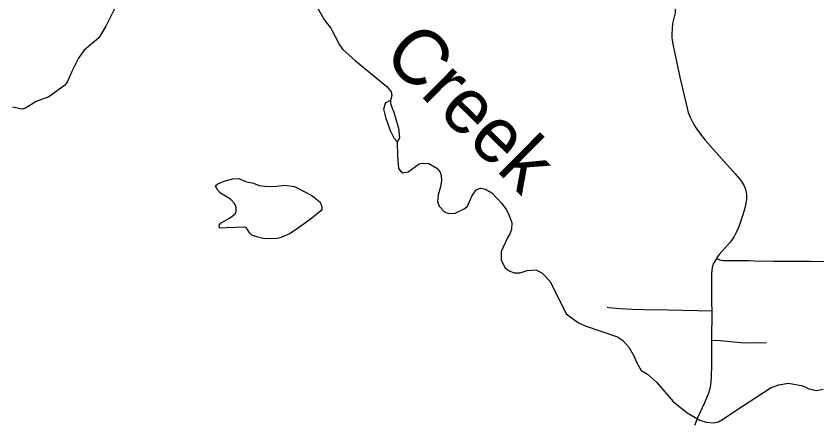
# Model space of a CAD drawing. Extents: x -19 to 366, y -4 to 359.
# Drawn here: x 146.509 to 147.665, y 189.228 to 189.816 of the extents above; entities that cross this region are included whole.
import ezdxf

# ---------------------------------------------------------------- set-up
doc = ezdxf.new("R2010")
doc.units = 0
for name, color, linetype in [('R_Striping', 7, 'Continuous'), ('R_Temp Easement', 7, 'Continuous'), ('Sheet Fence', 7, 'Continuous')]:
    doc.layers.add(name, color=color, linetype=linetype)

msp = doc.modelspace()

# ---------------------------------------------------------------- linework, layer by layer
at = {"layer": 'R_Striping'}
for points in [[(147.4449, 189.9587), (147.4453, 189.9524), (147.4461, 189.9449), (147.4467, 189.9351), (147.4485, 189.9161), (147.4509, 189.8972), (147.4544, 189.8772), (147.4545, 189.8752), (147.4593, 189.8518), (147.4609, 189.838), (147.4609, 189.8292), (147.4602, 189.825), (147.4598, 189.8208), (147.459, 189.817), (147.4563, 189.8055), (147.455, 189.79), (147.455, 189.7874), (147.4552, 189.7849), (147.4556, 189.782), (147.4567, 189.7755), (147.4668, 189.728), (147.4709, 189.7098)], [(147.4709, 189.7098), (147.4771, 189.683), (147.479, 189.6771), (147.4818, 189.6703), (147.4846, 189.6644), (147.4871, 189.6598), (147.4895, 189.6558), (147.4938, 189.6497), (147.5001, 189.6416), (147.5035, 189.6373), (147.5268, 189.6107), (147.5465, 189.5887), (147.5527, 189.5815), (147.5557, 189.5775), (147.5595, 189.5712), (147.5614, 189.5666), (147.5626, 189.5616), (147.563, 189.5577), (147.5629, 189.5521), (147.5624, 189.5486), (147.5613, 189.5436), (147.5593, 189.5356), (147.557, 189.528)], [(147.557, 189.528), (147.5539, 189.518), (147.5514, 189.5111), (147.5482, 189.5038), (147.5452, 189.4981), (147.5423, 189.4937), (147.5398, 189.4903), (147.5235, 189.4721), (147.5211, 189.4689), (147.5196, 189.4663)], [(147.5196, 189.4663), (147.5166, 189.4616), (147.515, 189.4585), (147.5142, 189.4563), (147.5135, 189.4539), (147.5127, 189.4491), (147.5125, 189.4445), (147.5124, 189.4381), (147.5126, 189.4026), (147.5128, 189.3906)], [(147.6558, 189.4619), (147.6017, 189.4622), (147.5735, 189.4626), (147.5668, 189.4629), (147.5543, 189.4628), (147.5297, 189.4631), (147.5268, 189.4633), (147.5245, 189.4638), (147.5223, 189.4647), (147.5196, 189.4663)], [(147.8074, 189.4608), (147.7969, 189.461), (147.7321, 189.4609), (147.7099, 189.461), (147.6558, 189.4619)], [(147.5128, 189.3906), (147.4504, 189.392), (147.4148, 189.3925), (147.3976, 189.393), (147.3809, 189.3935), (147.3643, 189.395), (147.3621, 189.3957)], [(147.5128, 189.3906), (147.5124, 189.3486)], [(147.5124, 189.3486), (147.5124, 189.3203), (147.5122, 189.3125), (147.5121, 189.2956), (147.5116, 189.288), (147.5106, 189.2811), (147.5097, 189.2768), (147.5081, 189.2722), (147.5023, 189.2581), (147.4919, 189.2353), (147.4906, 189.2326), (147.4877, 189.2256)], [(147.5124, 189.3486), (147.5256, 189.3481), (147.5442, 189.3461), (147.5549, 189.3452), (147.5665, 189.3449), (147.5916, 189.3453)]]:
    msp.add_lwpolyline(points, dxfattribs=at)
at = {"layer": 'R_Temp Easement'}
for points in [[(146.6553, 189.834), (146.6388, 189.8013), (146.6288, 189.7849), (146.6069, 189.7662), (146.5995, 189.7553), (146.5893, 189.735), (146.5833, 189.7207), (146.579, 189.7161), (146.5565, 189.6995), (146.5385, 189.6928), (146.5232, 189.6832), (146.5182, 189.6819), (146.5044, 189.6847)], [(146.9391, 189.8367), (146.9542, 189.8102), (146.9634, 189.7985), (146.9758, 189.7744), (146.9804, 189.7683), (146.9987, 189.7515), (147.0442, 189.7145), (147.0505, 189.7069), (147.0515, 189.7014), (147.0494, 189.695), (147.0494, 189.6898), (147.0516, 189.6834)], [(147.0592, 189.6348), (147.0552, 189.6388), (147.0492, 189.6507), (147.0433, 189.6684), (147.0396, 189.682), (147.0415, 189.6892), (147.0432, 189.6915), (147.0494, 189.695)], [(147.0516, 189.6834), (147.054, 189.6775), (147.061, 189.6546), (147.0626, 189.6403), (147.0592, 189.6348), (147.0593, 189.6143), (147.061, 189.5963), (147.0647, 189.5912), (147.0673, 189.5897), (147.0749, 189.5914), (147.0908, 189.6027), (147.0952, 189.6038), (147.1048, 189.6033), (147.1162, 189.5969), (147.121, 189.5907), (147.1226, 189.5863), (147.1228, 189.5789), (147.1217, 189.5696), (147.1181, 189.5582), (147.1172, 189.5481), (147.1195, 189.542), (147.1273, 189.5335), (147.133, 189.5315), (147.1425, 189.5319), (147.1567, 189.5384), (147.1607, 189.5417), (147.1669, 189.5561), (147.1729, 189.5656), (147.1794, 189.5676), (147.1866, 189.5664), (147.1955, 189.561), (147.21, 189.5457), (147.2167, 189.5364), (147.2207, 189.5286), (147.2242, 189.5178), (147.224, 189.5081), (147.2214, 189.5017), (147.218, 189.4963), (147.2092, 189.4765), (147.2092, 189.4646), (147.2144, 189.4534), (147.2205, 189.4485), (147.2277, 189.4455), (147.2364, 189.4459), (147.2465, 189.449), (147.259, 189.4502), (147.2677, 189.4457), (147.2799, 189.4332), (147.3029, 189.3866), (147.3204, 189.3735), (147.3303, 189.3692), (147.3768, 189.3535), (147.3839, 189.3486), (147.3932, 189.3384), (147.4005, 189.326)], [(146.8683, 189.4947), (146.8581, 189.4969), (146.8493, 189.4999), (146.8463, 189.5027), (146.8411, 189.5111), (146.8387, 189.5116), (146.813, 189.5108), (146.803, 189.51), (146.8024, 189.5143), (146.8054, 189.5176), (146.8172, 189.5244), (146.8249, 189.5304), (146.8266, 189.5336), (146.8268, 189.5406), (146.8247, 189.545), (146.8188, 189.5518), (146.8043, 189.5608), (146.7993, 189.5659), (146.797, 189.5711), (146.8004, 189.5739), (146.8095, 189.5779), (146.8222, 189.5812), (146.8306, 189.5818), (146.8416, 189.5769), (146.8519, 189.5749), (146.8602, 189.5715), (146.8724, 189.5702)], [(146.8724, 189.5702), (146.8849, 189.5709), (146.8968, 189.5722), (146.9111, 189.5704), (146.9358, 189.5572), (146.948, 189.5478), (146.9503, 189.541), (146.9503, 189.5372), (146.949, 189.5351), (146.9335, 189.5228), (146.9117, 189.507), (146.9036, 189.5018), (146.8915, 189.4967), (146.8858, 189.4953), (146.8683, 189.4947)], [(147.4005, 189.326), (147.4047, 189.316), (147.411, 189.3046), (147.4201, 189.2994), (147.4331, 189.2878), (147.4569, 189.2602), (147.4771, 189.2436), (147.4956, 189.233), (147.5045, 189.23), (147.5159, 189.2295), (147.5227, 189.2307), (147.5272, 189.2334), (147.5569, 189.2534), (147.5984, 189.2802), (147.6097, 189.2842), (147.6234, 189.2865), (147.6441, 189.2828), (147.6528, 189.2785), (147.6638, 189.2761), (147.6733, 189.278)]]:
    msp.add_lwpolyline(points, dxfattribs=at)
at = {"layer": 'Sheet Fence'}
for points in [[(154.1159, 1.8709), (153.9063, 10.4874), (153.696, 19.1041), (153.485, 27.7209), (153.2733, 36.3378), (153.0608, 44.9549), (152.8476, 53.5721), (152.6337, 62.1894), (152.419, 70.8069), (152.2036, 79.4245), (151.9875, 88.0422), (151.7707, 96.6601), (151.5531, 105.2782), (151.3348, 113.8963), (151.1158, 122.5147), (150.8961, 131.1331), (150.6757, 139.7517), (150.4545, 148.3704), (150.2326, 156.9893), (150.0101, 165.6083), (149.7867, 174.2275), (149.5627, 182.8468), (149.338, 191.4662), (149.1125, 200.0858), (148.8864, 208.7055), (148.6595, 217.3254), (148.4319, 225.9454), (148.2037, 234.5655), (147.9747, 243.1858), (147.745, 251.8063), (147.5146, 260.4269), (147.2835, 269.0476), (147.0517, 277.6685), (146.8191, 286.2895), (146.5859, 294.9106), (146.352, 303.5319), (146.1174, 312.1534), (145.8821, 320.775), (145.6461, 329.3967), (145.4094, 338.0186), (145.172, 346.6406)], [(146.7783, 1.697), (146.5788, 10.3131), (146.3785, 18.9294), (146.1776, 27.5458), (145.9759, 36.1624), (145.7736, 44.7791), (145.5705, 53.396), (145.3668, 62.013), (145.1624, 70.6301), (144.9572, 79.2474), (144.7514, 87.8648), (144.5449, 96.4823), (144.3377, 105.1), (144.1299, 113.7179), (143.9213, 122.3359), (143.712, 130.954), (143.5021, 139.5723), (143.2915, 148.1907), (143.0802, 156.8092), (142.8682, 165.4279), (142.6555, 174.0468), (142.4422, 182.6658), (142.2282, 191.2849), (142.0135, 199.9042), (141.7981, 208.5236), (141.582, 217.1432), (141.3653, 225.7629), (141.1479, 234.3828), (140.9298, 243.0028), (140.711, 251.623), (140.4916, 260.2433), (140.2715, 268.8638), (140.0508, 277.4844), (139.8293, 286.1051), (139.6072, 294.726), (139.3845, 303.3471), (139.161, 311.9683), (138.937, 320.5896), (138.7122, 329.2111), (138.4868, 337.8328), (138.2607, 346.4546)], [(0, 189.5162), (7.1121, 189.5206), (14.2243, 189.5339), (21.3364, 189.556), (28.4484, 189.5869), (35.5605, 189.6267), (42.6725, 189.6754), (49.7844, 189.7329), (56.8962, 189.7992), (64.0079, 189.8744), (71.1196, 189.9584), (78.2311, 190.0512), (85.3425, 190.1529), (92.4538, 190.2635), (99.5649, 190.3829), (106.6759, 190.5111), (113.7867, 190.6482), (120.8974, 190.7941), (128.0078, 190.9489), (135.1181, 191.1125), (142.2282, 191.2849), (149.338, 191.4662), (156.4476, 191.6563), (163.5569, 191.8553), (170.666, 192.0631), (177.7749, 192.2798), (184.8835, 192.5053), (191.9917, 192.7396), (199.0997, 192.9828), (206.2074, 193.2348), (213.3147, 193.4956), (220.4218, 193.7653), (227.5285, 194.0438), (234.6348, 194.3312), (241.7408, 194.6274), (248.8464, 194.9324), (255.9516, 195.2463), (263.0564, 195.569), (270.1608, 195.9005), (277.2648, 196.2409), (284.3683, 196.5901), (291.4715, 196.9481), (298.5741, 197.315), (305.6763, 197.6907), (312.7781, 198.0753), (319.8793, 198.4686), (326.9801, 198.8708), (334.0804, 199.2818), (341.1801, 199.7017)], [(0, 180.8999), (7.1228, 180.9044), (14.2457, 180.9176), (21.3685, 180.9397), (28.4912, 180.9706), (35.614, 181.0103), (42.7366, 181.0589), (49.8592, 181.1163), (56.9818, 181.1825), (64.1042, 181.2575), (71.2266, 181.3414), (78.3488, 181.4341), (85.4709, 181.5357), (92.5929, 181.646), (99.7147, 181.7652), (106.8364, 181.8933), (113.9579, 182.0301), (121.0793, 182.1758), (128.2005, 182.3303), (135.3214, 182.4936), (142.4422, 182.6658), (149.5627, 182.8468), (156.683, 183.0366), (163.8031, 183.2352), (170.9229, 183.4427), (178.0425, 183.659), (185.1617, 183.8841), (192.2807, 184.1181), (199.3994, 184.3608), (206.5178, 184.6124), (213.6359, 184.8728), (220.7537, 185.1421), (227.8711, 185.4201), (234.9881, 185.707), (242.1048, 186.0027), (249.2212, 186.3073), (256.3371, 186.6206), (263.4526, 186.9428), (270.5678, 187.2738), (277.6825, 187.6136), (284.7968, 187.9622), (291.9107, 188.3197), (299.0241, 188.6859), (306.1371, 189.061), (313.2495, 189.4449), (320.3615, 189.8377), (327.4731, 190.2392), (334.5841, 190.6495), (341.6946, 191.0687)]]:
    msp.add_spline(points, degree=3, dxfattribs=at)

# ---------------------------------------------------------------- texts
at = {"layer": 'R_Temp Easement'}
msp.add_text('Creek', height=0.08, rotation=315.2599, dxfattribs=at).set_placement((147.0359, 189.7569))

doc.saveas('drawing.dxf')
